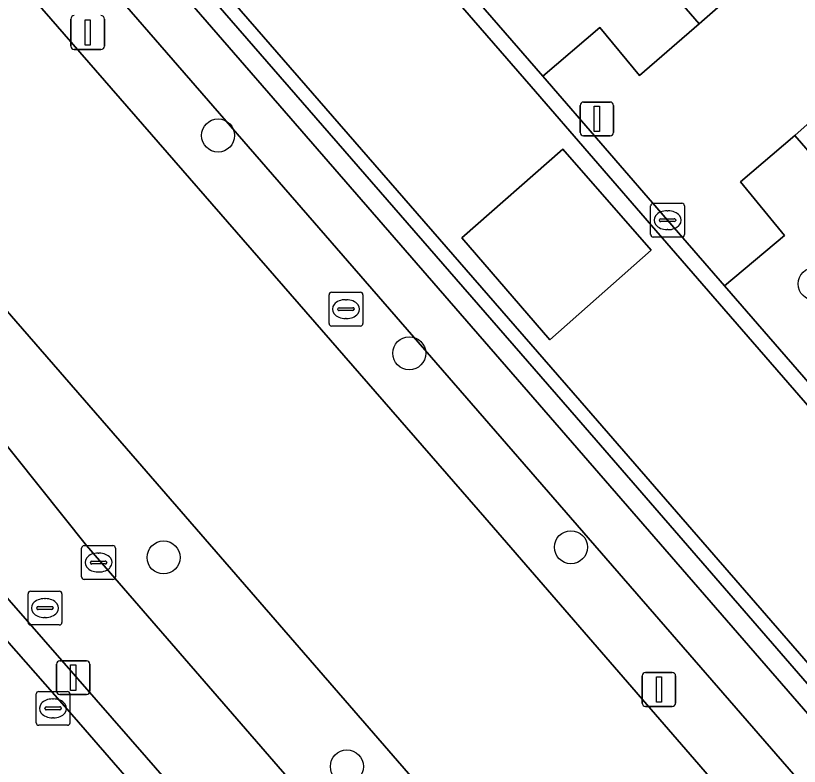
# Model space of a CAD drawing. Extents: x 155887 to 156869, y 383880 to 384678.
# Drawn here: x 156296.57 to 156319.76, y 384282.42 to 384304.63 of the extents above; entities that cross this region are included whole.
import ezdxf

# ---------------------------------------------------------------- set-up
doc = ezdxf.new("R2010")
doc.units = 0
for name, color, linetype in [('IMGEO_Berm_groen', 7, 'Continuous'), ('IMGEO_Boom', 7, 'Continuous'), ('IMGEO_Fietspad_gesloten', 7, 'Continuous'), ('IMGEO_Greppel_droge_sloot', 7, 'Continuous'), ('IMGEO_Kolk', 7, 'Continuous'), ('IMGEO_Lichtmast', 7, 'Continuous'), ('IMGEO_OVBaan_gesloten', 7, 'Continuous'), ('IMGEO_Parkeervlak_open', 7, 'Continuous'), ('IMGEO_Rijbaan_lokaal_gesloten', 7, 'Continuous'), ('IMGEO_Rijbaan_lokaal_open', 7, 'Continuous'), ('IMGEO_Rioolput', 7, 'Continuous'), ('IMGEO_Verkeersbordpaal', 7, 'Continuous'), ('IMGEO_Voetpad_open', 7, 'Continuous')]:
    doc.layers.add(name, color=color, linetype=linetype)

msp = doc.modelspace()

# ---------------------------------------------------------------- linework, layer by layer
at = {"layer": 'IMGEO_Berm_groen'}
for points in [[(156263.787, 384351.643), (156264.101, 384351.847), (156263.845, 384351.9), (156261.444, 384350.228), (156259.398, 384348.45), (156310.449, 384289.788), (156344.918, 384250)], [(156347.548, 384250), (156269.795, 384339.498), (156265.985, 384345.065), (156270.967, 384340.448), (156349.508, 384250)], [(156336.14, 384250), (156299.846, 384291.826), (156254.404, 384344.112), (156249.976, 384340.147), (156249.797, 384339.996), (156255.055, 384333.785), (156258.691, 384329.477), (156261.912, 384325.993), (156263.306, 384324.351), (156280.478, 384304.105), (156290.275, 384292.985), (156298.297, 384283.879), (156305.293, 384275.816), (156311.875, 384268.489), (156315.179, 384264.541), (156318.171, 384261.203), (156320.09, 384258.879)], [(156347.631, 384252.995), (156313.168, 384292.747), (156272.151, 384339.898)]]:
    msp.add_lwpolyline(points, dxfattribs=at)
for points in [[(156270.967, 384340.448), (156265.985, 384345.065), (156269.795, 384339.498), (156347.548, 384250), (156364.691, 384230.078), (156365.892, 384231.132), (156349.508, 384250)], [(156368.15, 384206.984), (156366.826, 384207.656), (156347.42, 384229.84), (156346.712, 384229.424), (156328.888, 384250), (156300.438, 384282.682), (156281.665, 384304.177), (156250.888, 384339.475), (156253.839, 384342.093), (156284.501, 384306.304), (156288.071, 384302.223), (156298.666, 384288.958), (156332.451, 384250), (156348.753, 384231.201), (156348.499, 384230.919), (156368.479, 384208.305), (156368.644, 384207.432)]]:
    msp.add_lwpolyline(points, close=True, dxfattribs=at)
at = {"layer": 'IMGEO_Boom'}
for centre in [(156302.556, 384301.088), (156320.212, 384296.696), (156308.214, 384294.643), (156313, 384288.904), (156300.945, 384288.602), (156306.368, 384282.417)]:
    msp.add_circle(centre, 0.489, dxfattribs=at)
at = {"layer": 'IMGEO_Fietspad_gesloten'}
msp.add_lwpolyline([(156320.09, 384258.879), (156318.171, 384261.203), (156315.179, 384264.541), (156311.875, 384268.489), (156305.293, 384275.816), (156298.297, 384283.879), (156290.275, 384292.985), (156280.478, 384304.105), (156263.306, 384324.351), (156261.912, 384325.993), (156258.691, 384329.477), (156255.055, 384333.785), (156249.797, 384339.996)], dxfattribs=at)
at = {"layer": 'IMGEO_Greppel_droge_sloot'}
msp.add_lwpolyline([(156368.15, 384206.984), (156368.644, 384207.432), (156368.479, 384208.305), (156348.499, 384230.919), (156348.753, 384231.201), (156332.451, 384250), (156298.666, 384288.958), (156288.071, 384302.223), (156284.501, 384306.304), (156253.839, 384342.093), (156250.888, 384339.475), (156281.665, 384304.177), (156300.438, 384282.682), (156328.888, 384250), (156346.712, 384229.424), (156347.42, 384229.84), (156366.826, 384207.656)], close=True, dxfattribs=at)
at = {"layer": 'IMGEO_Kolk'}
for p, q in [((156315.433, 384299.082), (156316.285, 384299.082)), ((156315.358, 384298.156), (156315.358, 384299.008)), ((156315.846, 384298.862), (156315.871, 384298.862)), ((156316.359, 384299.008), (156316.359, 384298.156)), ((156315.66, 384298.625), (156316.058, 384298.625)), ((156315.617, 384298.576), (156315.617, 384298.588)), ((156316.055, 384298.539), (156315.657, 384298.539)), ((156316.101, 384298.588), (156316.101, 384298.576)), ((156315.869, 384298.302), (156315.844, 384298.302)), ((156316.285, 384298.082), (156315.433, 384298.082)), ((156305.841, 384295.524), (156305.841, 384296.376)), ((156305.916, 384296.45), (156306.768, 384296.45)), ((156306.842, 384296.376), (156306.842, 384295.524)), ((156306.329, 384296.23), (156306.354, 384296.23)), ((156306.1, 384295.944), (156306.1, 384295.956)), ((156306.538, 384295.907), (156306.14, 384295.907)), ((156306.143, 384295.993), (156306.541, 384295.993)), ((156306.584, 384295.956), (156306.584, 384295.944)), ((156306.352, 384295.67), (156306.327, 384295.67)), ((156306.768, 384295.45), (156305.916, 384295.45)), ((156298.519, 384288.025), (156298.519, 384288.877)), ((156298.594, 384288.951), (156299.446, 384288.951)), ((156299.52, 384288.877), (156299.52, 384288.025)), ((156299.007, 384288.731), (156299.032, 384288.731)), ((156298.778, 384288.445), (156298.778, 384288.457)), ((156299.216, 384288.408), (156298.818, 384288.408)), ((156298.821, 384288.494), (156299.219, 384288.494)), ((156299.262, 384288.457), (156299.262, 384288.445)), ((156299.03, 384288.171), (156299.005, 384288.171)), ((156299.446, 384287.951), (156298.594, 384287.951)), ((156296.934, 384286.677), (156296.934, 384287.529)), ((156297.009, 384287.603), (156297.861, 384287.603)), ((156297.935, 384287.529), (156297.935, 384286.677)), ((156297.422, 384287.383), (156297.447, 384287.383)), ((156297.193, 384287.097), (156297.193, 384287.109)), ((156297.631, 384287.06), (156297.233, 384287.06)), ((156297.236, 384287.146), (156297.634, 384287.146)), ((156297.677, 384287.109), (156297.677, 384287.097)), ((156297.445, 384286.823), (156297.42, 384286.823)), ((156297.861, 384286.603), (156297.009, 384286.603))]:
    msp.add_line(p, q, dxfattribs=at)
for points in [[(156315.433, 384299.082), (156316.285, 384299.082)], [(156315.358, 384298.156), (156315.358, 384299.008)], [(156316.359, 384299.008), (156316.359, 384298.156)], [(156316.285, 384298.082), (156315.433, 384298.082)], [(156305.841, 384295.524), (156305.841, 384296.376)], [(156305.916, 384296.45), (156306.768, 384296.45)], [(156306.842, 384296.376), (156306.842, 384295.524)], [(156306.768, 384295.45), (156305.916, 384295.45)], [(156298.519, 384288.025), (156298.519, 384288.877)], [(156298.594, 384288.951), (156299.446, 384288.951)], [(156299.52, 384288.877), (156299.52, 384288.025)], [(156299.446, 384287.951), (156298.594, 384287.951)], [(156296.934, 384286.677), (156296.934, 384287.529)], [(156297.009, 384287.603), (156297.861, 384287.603)], [(156297.935, 384287.529), (156297.935, 384286.677)], [(156297.861, 384286.603), (156297.009, 384286.603)]]:
    msp.add_lwpolyline(points, dxfattribs=at)
for centre, radius, start, end in [((156315.435, 384299.006), 0.0765, 91.552, 178.448), ((156315.435, 384299.006), 0.0765, 91.552, 178.448), ((156316.283, 384299.006), 0.0765, 1.552, 88.448), ((156316.283, 384299.006), 0.0765, 1.552, 88.448), ((156315.657, 384298.585), 0.0403, 85.8775, 175.7526), ((156316.062, 384298.587), 0.0386, 1.7309, 96.639), ((156315.654, 384298.575), 0.0366, 178.938, 274.7102), ((156316.058, 384298.582), 0.043, 264.8664, 352.4533), ((156315.435, 384298.158), 0.0765, 181.552, 268.448), ((156315.435, 384298.158), 0.0765, 181.552, 268.448), ((156316.283, 384298.158), 0.0765, 271.552, 358.448), ((156316.283, 384298.158), 0.0765, 271.552, 358.448), ((156305.918, 384296.374), 0.0765, 91.552, 178.448), ((156305.918, 384296.374), 0.0765, 91.552, 178.448), ((156306.766, 384296.374), 0.0765, 1.552, 88.448), ((156306.766, 384296.374), 0.0765, 1.552, 88.448), ((156306.14, 384295.953), 0.0403, 85.8775, 175.7526), ((156306.137, 384295.943), 0.0366, 178.938, 274.7102), ((156306.541, 384295.95), 0.043, 264.8664, 352.4533), ((156306.545, 384295.955), 0.0386, 1.7309, 96.639), ((156305.918, 384295.526), 0.0765, 181.552, 268.448), ((156305.918, 384295.526), 0.0765, 181.552, 268.448), ((156306.766, 384295.526), 0.0765, 271.552, 358.448), ((156306.766, 384295.526), 0.0765, 271.552, 358.448), ((156298.596, 384288.875), 0.0765, 91.552, 178.448), ((156298.596, 384288.875), 0.0765, 91.552, 178.448), ((156299.444, 384288.875), 0.0765, 1.552, 88.448), ((156299.444, 384288.875), 0.0765, 1.552, 88.448), ((156298.818, 384288.454), 0.0403, 85.8775, 175.7526), ((156298.815, 384288.444), 0.0366, 178.938, 274.7102), ((156299.219, 384288.451), 0.043, 264.8664, 352.4533), ((156299.223, 384288.456), 0.0386, 1.7309, 96.639), ((156298.596, 384288.027), 0.0765, 181.552, 268.448), ((156298.596, 384288.027), 0.0765, 181.552, 268.448), ((156299.444, 384288.027), 0.0765, 271.552, 358.448), ((156299.444, 384288.027), 0.0765, 271.552, 358.448), ((156297.011, 384287.527), 0.0765, 91.552, 178.448), ((156297.011, 384287.527), 0.0765, 91.552, 178.448), ((156297.859, 384287.527), 0.0765, 1.552, 88.448), ((156297.859, 384287.527), 0.0765, 1.552, 88.448), ((156297.233, 384287.106), 0.0403, 85.8775, 175.7526), ((156297.23, 384287.096), 0.0366, 178.938, 274.7102), ((156297.634, 384287.103), 0.043, 264.8664, 352.4533), ((156297.638, 384287.108), 0.0386, 1.7309, 96.639), ((156297.011, 384286.679), 0.0765, 181.552, 268.448), ((156297.011, 384286.679), 0.0765, 181.552, 268.448), ((156297.859, 384286.679), 0.0765, 271.552, 358.448), ((156297.859, 384286.679), 0.0765, 271.552, 358.448)]:
    msp.add_arc(centre, radius, start, end, dxfattribs=at)
for centre, major_axis, ratio, start_param, end_param in [((156315.845, 384298.582), (-0.387, 0.002), 0.722429, 4.712389, 7.853982), ((156315.87, 384298.582), (-0.39, 0.002), 0.717154, 1.570796, 4.712389), ((156306.328, 384295.95), (-0.387, 0.002), 0.722429, 4.712389, 7.853982), ((156306.353, 384295.95), (-0.39, 0.002), 0.717154, 1.570796, 4.712389), ((156299.006, 384288.451), (-0.387, 0.002), 0.722429, 4.712389, 7.853982), ((156299.031, 384288.451), (-0.39, 0.002), 0.717154, 1.570796, 4.712389), ((156297.421, 384287.103), (-0.387, 0.002), 0.722429, 4.712389, 7.853982), ((156297.446, 384287.103), (-0.39, 0.002), 0.717154, 1.570796, 4.712389)]:
    msp.add_ellipse(centre, major_axis=major_axis, ratio=ratio, start_param=start_param, end_param=end_param, dxfattribs=at)
at = {"layer": 'IMGEO_Lichtmast'}
for p, q in [((156298.202, 384303.735), (156298.202, 384304.535)), ((156298.202, 384304.535), (156298.202, 384303.735)), ((156299.192, 384304.535), (156299.192, 384303.735)), ((156299.192, 384303.735), (156299.192, 384304.535)), ((156299.092, 384303.635), (156298.302, 384303.635)), ((156298.302, 384303.635), (156299.092, 384303.635)), ((156313.37, 384302.078), (156314.16, 384302.078)), ((156314.16, 384302.078), (156313.37, 384302.078)), ((156313.27, 384301.178), (156313.27, 384301.978)), ((156313.27, 384301.978), (156313.27, 384301.178)), ((156314.26, 384301.978), (156314.26, 384301.178)), ((156314.26, 384301.178), (156314.26, 384301.978)), ((156314.16, 384301.078), (156313.37, 384301.078)), ((156313.37, 384301.078), (156314.16, 384301.078)), ((156315.206, 384285.194), (156315.996, 384285.194)), ((156315.996, 384285.194), (156315.206, 384285.194)), ((156315.106, 384284.294), (156315.106, 384285.094)), ((156315.106, 384285.094), (156315.106, 384284.294)), ((156316.096, 384285.094), (156316.096, 384284.294)), ((156316.096, 384284.294), (156316.096, 384285.094)), ((156315.996, 384284.194), (156315.206, 384284.194)), ((156315.206, 384284.194), (156315.996, 384284.194))]:
    msp.add_line(p, q, dxfattribs=at)
for points in [[(156298.622, 384304.51), (156298.772, 384304.51), (156298.772, 384303.76), (156298.622, 384303.76), (156298.622, 384304.51)], [(156313.69, 384301.953), (156313.84, 384301.953), (156313.84, 384301.203), (156313.69, 384301.203), (156313.69, 384301.953)], [(156315.526, 384285.069), (156315.676, 384285.069), (156315.676, 384284.319), (156315.526, 384284.319), (156315.526, 384285.069)]]:
    msp.add_lwpolyline(points, dxfattribs=at)
for centre, start, end in [((156298.302, 384304.535), 90, 180), ((156298.302, 384304.535), 90, 180), ((156299.092, 384304.535), 0, 90), ((156299.092, 384304.535), 360, 90), ((156298.302, 384303.735), 180, 270), ((156298.302, 384303.735), 180, 270), ((156299.092, 384303.735), 270, 0), ((156299.092, 384303.735), 270, 0), ((156313.37, 384301.978), 90, 180), ((156313.37, 384301.978), 90, 180), ((156314.16, 384301.978), 0, 90), ((156314.16, 384301.978), 360, 90), ((156313.37, 384301.178), 180, 270), ((156313.37, 384301.178), 180, 270), ((156314.16, 384301.178), 270, 0), ((156314.16, 384301.178), 270, 0), ((156315.206, 384285.094), 90, 180), ((156315.206, 384285.094), 90, 180), ((156315.996, 384285.094), 0, 90), ((156315.996, 384285.094), 360, 90), ((156315.206, 384284.294), 180, 270), ((156315.206, 384284.294), 180, 270), ((156315.996, 384284.294), 270, 0), ((156315.996, 384284.294), 270, 0)]:
    msp.add_arc(centre, 0.1, start, end, dxfattribs=at)
at = {"layer": 'IMGEO_OVBaan_gesloten'}
msp.add_lwpolyline([(156344.918, 384250), (156310.449, 384289.788), (156259.398, 384348.45), (156254.404, 384344.112), (156299.846, 384291.826), (156336.14, 384250)], dxfattribs=at)
at = {"layer": 'IMGEO_Parkeervlak_open'}
msp.add_lwpolyline([(156275.501, 384345.025), (156312.164, 384302.842), (156313.856, 384304.288), (156315.027, 384302.867), (156316.791, 384304.393), (156286.992, 384338.753)], dxfattribs=at)
msp.add_lwpolyline([(156317.542, 384296.636), (156350.713, 384258.448), (156352.432, 384260.017), (156353.775, 384258.517), (156355.418, 384259.893), (156319.627, 384301.093), (156318.014, 384299.719), (156319.318, 384298.134)], close=True, dxfattribs=at)
at = {"layer": 'IMGEO_Rijbaan_lokaal_gesloten'}
msp.add_lwpolyline([(156350.366, 384258.146), (156317.194, 384296.335), (156315.512, 384298.282), (156311.817, 384302.54), (156275.158, 384344.718), (156274.603, 384345.409), (156274.066, 384346.114), (156273.546, 384346.832), (156273.043, 384347.563), (156272.56, 384348.305), (156272.094, 384349.06), (156270.932, 384350.999), (156268.937, 384353.913), (156268.706, 384354.213), (156268.182, 384354.901), (156263.845, 384351.9), (156264.101, 384351.847), (156264.92, 384350.887), (156268.621, 384345.343), (156269.835, 384343.577), (156271.109, 384341.853), (156272.441, 384340.175), (156313.464, 384293.017), (156347.958, 384253.282)], dxfattribs=at)
msp.add_lwpolyline([(156312.374, 384295.04), (156309.767, 384298.057), (156312.758, 384300.686), (156315.376, 384297.693)], close=True, dxfattribs=at)
at = {"layer": 'IMGEO_Rijbaan_lokaal_open'}
for points in [[(156269.29, 384354.21), (156269.071, 384354.493), (156268.549, 384355.178), (156268.182, 384354.901), (156268.706, 384354.213), (156268.937, 384353.913), (156270.932, 384350.999), (156272.094, 384349.06), (156272.56, 384348.305), (156273.043, 384347.563), (156273.546, 384346.832), (156274.066, 384346.114), (156274.603, 384345.409), (156275.158, 384344.718), (156311.817, 384302.54), (156315.512, 384298.282), (156317.194, 384296.335), (156350.366, 384258.146)], [(156272.151, 384339.898), (156313.168, 384292.747), (156347.631, 384252.995), (156350.238, 384250), (156366.569, 384231.232), (156386.48, 384208.352), (156386.787, 384208.599), (156386.636, 384208.775), (156350.811, 384250), (156347.958, 384253.282), (156313.464, 384293.017), (156272.441, 384340.175), (156271.109, 384341.853), (156269.835, 384343.577), (156268.621, 384345.343), (156264.92, 384350.887), (156264.101, 384351.847)], [(156350.713, 384258.448), (156317.542, 384296.636), (156315.86, 384298.583), (156312.164, 384302.842), (156275.501, 384345.025)]]:
    msp.add_lwpolyline(points, dxfattribs=at)
msp.add_lwpolyline([(156312.374, 384295.04), (156315.376, 384297.693), (156312.758, 384300.686), (156309.767, 384298.057)], close=True, dxfattribs=at)
at = {"layer": 'IMGEO_Rioolput'}
for p, q in [((156297.174, 384283.709), (156297.174, 384284.561)), ((156297.249, 384284.635), (156298.101, 384284.635)), ((156298.175, 384284.561), (156298.175, 384283.709)), ((156297.662, 384284.415), (156297.687, 384284.415)), ((156297.433, 384284.129), (156297.433, 384284.141)), ((156297.871, 384284.092), (156297.473, 384284.092)), ((156297.476, 384284.178), (156297.874, 384284.178)), ((156297.917, 384284.141), (156297.917, 384284.129)), ((156297.685, 384283.855), (156297.66, 384283.855)), ((156298.101, 384283.635), (156297.249, 384283.635))]:
    msp.add_line(p, q, dxfattribs=at)
for points in [[(156297.174, 384283.709), (156297.174, 384284.561)], [(156297.249, 384284.635), (156298.101, 384284.635)], [(156298.175, 384284.561), (156298.175, 384283.709)], [(156298.101, 384283.635), (156297.249, 384283.635)]]:
    msp.add_lwpolyline(points, dxfattribs=at)
for centre, radius, start, end in [((156297.251, 384284.559), 0.0765, 91.552, 178.448), ((156297.251, 384284.559), 0.0765, 91.552, 178.448), ((156298.099, 384284.559), 0.0765, 1.552, 88.448), ((156298.099, 384284.559), 0.0765, 1.552, 88.448), ((156297.473, 384284.138), 0.0403, 85.8775, 175.7526), ((156297.47, 384284.128), 0.0366, 178.938, 274.7102), ((156297.874, 384284.135), 0.043, 264.8664, 352.4533), ((156297.878, 384284.14), 0.0386, 1.7309, 96.639), ((156297.251, 384283.711), 0.0765, 181.552, 268.448), ((156297.251, 384283.711), 0.0765, 181.552, 268.448), ((156298.099, 384283.711), 0.0765, 271.552, 358.448), ((156298.099, 384283.711), 0.0765, 271.552, 358.448)]:
    msp.add_arc(centre, radius, start, end, dxfattribs=at)
for centre, major_axis, ratio, start_param, end_param in [((156297.661, 384284.135), (-0.387, 0.002), 0.722429, 4.712389, 7.853982), ((156297.686, 384284.135), (-0.39, 0.002), 0.717154, 1.570796, 4.712389)]:
    msp.add_ellipse(centre, major_axis=major_axis, ratio=ratio, start_param=start_param, end_param=end_param, dxfattribs=at)
at = {"layer": 'IMGEO_Verkeersbordpaal'}
for p, q in [((156297.773, 384284.644), (156297.773, 384285.444)), ((156297.773, 384285.444), (156297.773, 384284.644)), ((156297.873, 384285.544), (156298.663, 384285.544)), ((156298.663, 384285.544), (156297.873, 384285.544)), ((156298.763, 384285.444), (156298.763, 384284.644)), ((156298.763, 384284.644), (156298.763, 384285.444)), ((156298.663, 384284.544), (156297.873, 384284.544)), ((156297.873, 384284.544), (156298.663, 384284.544))]:
    msp.add_line(p, q, dxfattribs=at)
msp.add_lwpolyline([(156298.193, 384285.419), (156298.343, 384285.419), (156298.343, 384284.669), (156298.193, 384284.669), (156298.193, 384285.419)], dxfattribs=at)
for centre, start, end in [((156297.873, 384285.444), 90, 180), ((156297.873, 384285.444), 90, 180), ((156298.663, 384285.444), 0, 90), ((156298.663, 384285.444), 360, 90), ((156297.873, 384284.644), 180, 270), ((156297.873, 384284.644), 180, 270), ((156298.663, 384284.644), 270, 0), ((156298.663, 384284.644), 270, 0)]:
    msp.add_arc(centre, 0.1, start, end, dxfattribs=at)
at = {"layer": 'IMGEO_Voetpad_open'}
for points in [[(156275.302, 384355.099), (156273.892, 384356.68), (156272.739, 384355.693), (156278.83, 384348.702), (156279.844, 384347.539), (156287.277, 384338.997), (156286.992, 384338.753), (156316.791, 384304.393), (156318.286, 384305.705)], [(156332.498, 384312.327), (156341.499, 384320.123), (156343.104, 384321.514), (156340.336, 384324.804), (156338.689, 384323.376), (156326.977, 384313.222), (156319.045, 384306.373), (156318.286, 384305.705), (156316.791, 384304.393), (156315.027, 384302.867), (156313.856, 384304.288), (156312.164, 384302.842), (156315.86, 384298.583), (156317.542, 384296.636), (156319.318, 384298.134), (156318.014, 384299.719), (156319.627, 384301.093), (156321.082, 384302.387), (156322.365, 384303.512), (156329.784, 384309.966)], [(156321.082, 384302.387), (156319.627, 384301.093), (156355.418, 384259.893), (156356.906, 384261.209)]]:
    msp.add_lwpolyline(points, close=True, dxfattribs=at)

doc.saveas('drawing.dxf')
